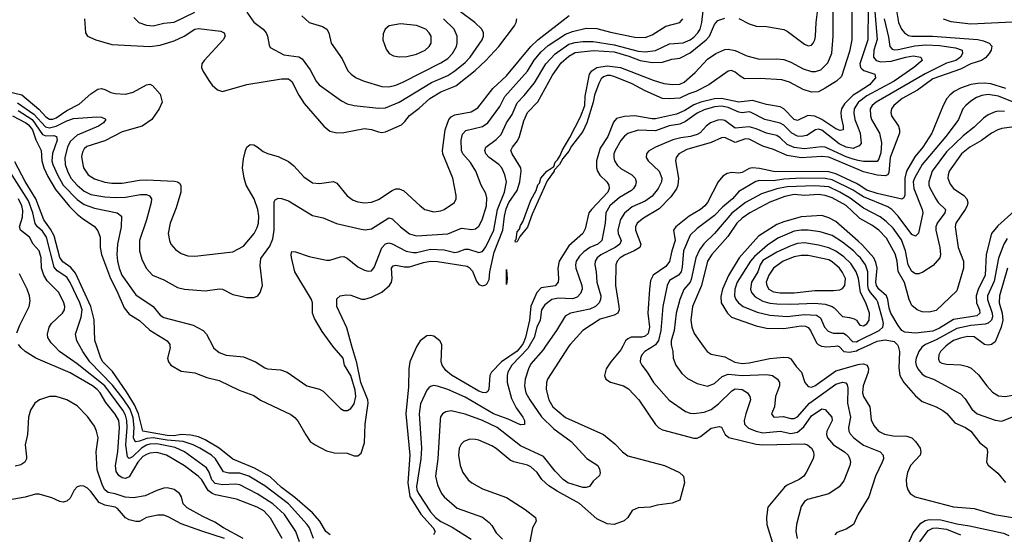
# Model space of a CAD drawing. Header units: inches. Extents: x 1308407 to 1441228, y 959628 to 1036311.
# Tile 371 of 656: x 1375159 to 1380843, y 998913 to 1001885. Entities that reach past the tile are written whole.
import ezdxf

# ---------------------------------------------------------------- set-up
doc = ezdxf.new("R2010")
doc.units = ezdxf.units.IN
doc.header["$MEASUREMENT"] = 0
for name, color, linetype in [('B3070', 7, 'Continuous'), ('B3080', 7, 'Continuous'), ('B3979', 7, 'Continuous'), ('B3989', 7, 'Continuous')]:
    doc.layers.add(name, color=color, linetype=linetype)

msp = doc.modelspace()

# ---------------------------------------------------------------- linework, layer by layer
at = {"layer": 'B3070', "color": 5}
for points, elevation in [([(1379963.5, 1001970), (1379962.5, 1001770), (1379950, 1001701.6), (1379903, 1001557), (1379875.1, 1001530), (1379810, 1001489.7), (1379770, 1001469.5), (1379730, 1001466.5), (1379681.8, 1001481.8), (1379603.7, 1001523.7), (1379558.2, 1001538.2), (1379434.4, 1001545.6), (1379344.3, 1001544.3), (1379318.6, 1001558.6), (1379290, 1001582.8), (1379268.8, 1001591.2), (1379250, 1001587.3), (1379137.1, 1001510), (1379063, 1001470), (1379022.7, 1001457.3), (1378970, 1001431.7), (1378908.1, 1001428.1), (1378870, 1001430.6), (1378770, 1001474.9), (1378694.9, 1001514.9), (1378595, 1001555), (1378570, 1001562.8), (1378550, 1001563.4), (1378530, 1001555.9), (1378516.4, 1001543.6), (1378502.4, 1001517.6), (1378478, 1001450), (1378470, 1001409.4), (1378433.5, 1001290), (1378410, 1001240.7), (1378344.9, 1001155.1), (1378330, 1001125.6), (1378295.3, 1001084.7), (1378275.2, 1001050), (1378243.9, 1001016.1), (1378243.7, 1001010), (1378204.8, 1000955.2), (1378117.8, 1000762.2), (1378090, 1000687.3), (1378047, 1000633), (1378030, 1000602.9), (1378021.5, 1000601.5), (1378019.3, 1000610), (1378024.2, 1000615.8), (1378030, 1000659.5), (1378043.9, 1000676.1), (1378050, 1000697.1), (1378062.9, 1000717.1), (1378110, 1000843), (1378141.1, 1000898.9), (1378150, 1000931.5), (1378159.1, 1000940.9), (1378168.4, 1000970), (1378201.5, 1001010), (1378241.6, 1001038.4), (1378250, 1001062.4), (1378264.2, 1001075.8), (1378279.6, 1001100.4), (1378290, 1001130.4), (1378335.4, 1001204.6), (1378395.7, 1001324.3), (1378421, 1001390), (1378424.1, 1001444.1), (1378448.5, 1001570), (1378462.4, 1001590), (1378490, 1001608.7), (1378550, 1001619.9), (1378626.7, 1001610), (1378816.4, 1001536.4), (1378877.5, 1001517.5), (1378930, 1001510.9), (1378970, 1001514), (1378995.2, 1001524.8), (1379059.4, 1001580.6), (1379130, 1001656.8), (1379178.3, 1001690), (1379230, 1001713), (1379250, 1001714.7), (1379290, 1001707.4), (1379355.9, 1001675.9), (1379430, 1001657.8), (1379530, 1001659.3), (1379570, 1001654.8), (1379610, 1001639.5), (1379681.4, 1001601.4), (1379730, 1001586.4), (1379754, 1001586), (1379784.3, 1001595.7), (1379824, 1001636), (1379847.8, 1001692.2), (1379855.9, 1001790), (1379854.5, 1002114.5)], 2780), ([(1375818.4, 1001898.4), (1375846.7, 1001870), (1375890, 1001853.7), (1375930, 1001850.2), (1375990, 1001865.5), (1376050, 1001871.4), (1376170, 1001928.1)], 2940), ([(1376469.6, 1001929.6), (1376510, 1001871.3), (1376563.6, 1001830), (1376580.9, 1001810), (1376590.2, 1001790), (1376598, 1001738), (1376605.4, 1001725.4), (1376683, 1001683), (1376770, 1001670.2), (1376790, 1001658.5), (1376835.2, 1001595.2), (1376870.6, 1001530.6), (1376888.4, 1001510), (1377016.6, 1001416.6), (1377050, 1001399.3), (1377089.5, 1001389.5), (1377230, 1001375), (1377270, 1001377), (1377350, 1001409.6), (1377536.7, 1001523.3), (1377630, 1001564), (1377671.1, 1001590), (1377730, 1001638.8), (1377760.2, 1001670), (1377828.4, 1001770), (1377835.6, 1001790), (1377836, 1001810), (1377826.3, 1001830), (1377787.1, 1001870), (1377703.7, 1001930)], 2940), ([(1376966.4, 1000000), (1376904, 1000084), (1376860.7, 1000160.7), (1376849.8, 1000190), (1376849, 1000250), (1376842.6, 1000270), (1376747.2, 1000430), (1376727.6, 1000512.4), (1376725.1, 1000530), (1376730, 1000546.8), (1376750, 1000544.9), (1376830, 1000518.5), (1376930, 1000496.5), (1376950, 1000496.5), (1377010, 1000516.5), (1377030, 1000517.4), (1377050, 1000508.5), (1377110, 1000458.5), (1377150, 1000438.6), (1377170, 1000433.8), (1377190, 1000436), (1377206.1, 1000453.9), (1377250, 1000568.1), (1377270, 1000590.9), (1377290, 1000597.3), (1377310, 1000591.5), (1377389.4, 1000549.4), (1377430, 1000540.3), (1377450, 1000540.8), (1377530, 1000560.8), (1377610, 1000556.9), (1377670, 1000541.9), (1377690, 1000544.4), (1377730, 1000560.4), (1377750, 1000559.3), (1377810, 1000540.8), (1377830, 1000545.8), (1377850, 1000573.8), (1377896.6, 1000670), (1377916.3, 1000790), (1377956.8, 1000890), (1377969.2, 1000949.3), (1377960.5, 1000990), (1377941.5, 1001030), (1377925.2, 1001050), (1377869.8, 1001090), (1377850.7, 1001110), (1377844.5, 1001130), (1377849.8, 1001150), (1377910, 1001194.1), (1377938.3, 1001221.7), (1377969.4, 1001290), (1378002.5, 1001337.5), (1378030, 1001404.4), (1378071.6, 1001448.4), (1378130, 1001521.4), (1378195.9, 1001630), (1378251.1, 1001688.9), (1378330, 1001743.4), (1378365.8, 1001754.2), (1378410, 1001758.8), (1378470, 1001758.8), (1378590, 1001740.8), (1378730, 1001704.2), (1378770, 1001699.1), (1378830, 1001708.4), (1378910, 1001745.6), (1378990, 1001752.1), (1379029.8, 1001770), (1379050, 1001785), (1379074.7, 1001810), (1379087, 1001830), (1379097.8, 1001870), (1379104.1, 1001935.9)], 2840), ([(1379310, 1001893.2), (1379370, 1001862.5), (1379410, 1001848.4), (1379470, 1001847), (1379570, 1001829.6), (1379590, 1001819.8), (1379690, 1001743.3), (1379710, 1001734.8), (1379730, 1001738.2), (1379739.9, 1001750), (1379750, 1001769), (1379754.1, 1001790), (1379756.9, 1001870), (1379765.7, 1001930)], 2820), ([(1375090.2, 1001470), (1375170.7, 1001450.7), (1375268.5, 1001368.6), (1375310, 1001324.1), (1375330, 1001311.5), (1375350, 1001310.1), (1375370, 1001318.2), (1375430, 1001360.7), (1375502.2, 1001397.8), (1375570, 1001457.3), (1375610, 1001484.2), (1375630, 1001487.2), (1375650, 1001482.5), (1375685.1, 1001465.1), (1375710, 1001458.6), (1375770, 1001456), (1375813.1, 1001466.9), (1375890, 1001509.3), (1375910, 1001512.3), (1375925.1, 1001505.1), (1375970, 1001454.4), (1375980.6, 1001410), (1375963.8, 1001370), (1375922.4, 1001310), (1375865.7, 1001270), (1375750, 1001237.7), (1375650, 1001185.4), (1375546.3, 1001153.7), (1375530, 1001139.3), (1375520.2, 1001119.8), (1375516.3, 1001096.3), (1375518.5, 1001070), (1375527.8, 1001030), (1375554.4, 1000990), (1375590, 1000967.2), (1375650, 1000947.3), (1375690, 1000940.8), (1375750, 1000941.8), (1375850, 1000959.1), (1375890, 1000961.4), (1376052.9, 1000952.9), (1376069.5, 1000949.5), (1376080.6, 1000940.6), (1376088.7, 1000928.7), (1376089.5, 1000890), (1376061.3, 1000798.7), (1376027.2, 1000710), (1376016.5, 1000650), (1376023.2, 1000610), (1376031.7, 1000590), (1376058.7, 1000558.7), (1376090, 1000534.6), (1376130, 1000522.4), (1376170, 1000520.7), (1376390, 1000545.2), (1376450, 1000578.4), (1376511.8, 1000650), (1376530, 1000684.6), (1376537.1, 1000710), (1376538.8, 1000750), (1376533.9, 1000790), (1376512.3, 1000850), (1376466, 1000930), (1376453.8, 1000970), (1376444.2, 1001030), (1376450, 1001082), (1376462.9, 1001130), (1376470, 1001148.4), (1376490, 1001164.2), (1376510, 1001162), (1376530, 1001152), (1376565.2, 1001125.2), (1376590, 1001112.6), (1376650, 1001096), (1376710, 1001066.9), (1376741.4, 1001041.4), (1376798.8, 1000978.8), (1376850, 1000944.2), (1376890, 1000940.2), (1376970, 1000950.2), (1376990, 1000942), (1377050, 1000867.9), (1377083.9, 1000843.9), (1377110, 1000832.9), (1377150, 1000827.1), (1377190, 1000830.9), (1377230, 1000847.9), (1377310, 1000898.7), (1377330, 1000907.8), (1377350, 1000909.3), (1377376.8, 1000896.8), (1377470.3, 1000810), (1377498, 1000790), (1377550, 1000776.2), (1377590, 1000781.6), (1377609.6, 1000790), (1377669.6, 1000830), (1377678.9, 1000850), (1377679.2, 1000870), (1377659.4, 1000970), (1377600.8, 1001110), (1377599.3, 1001130), (1377615.8, 1001250), (1377636.5, 1001310), (1377650, 1001324.8), (1377670, 1001335.2), (1377765.9, 1001354.1), (1377804.4, 1001375.6), (1377890, 1001487.6), (1377970, 1001562.1), (1378109.5, 1001730), (1378150.9, 1001770), (1378330.8, 1001910)], 2880), ([(1375145.7, 1001405.7), (1375240.3, 1001340.3), (1375306.8, 1001266.8), (1375330, 1001260), (1375370, 1001269.6), (1375430, 1001301.8), (1375470, 1001315.5), (1375603.7, 1001323.7), (1375630, 1001322.3), (1375652.4, 1001312.4), (1375654.9, 1001310), (1375642, 1001290), (1375612.6, 1001270), (1375490, 1001218.5), (1375450, 1001182), (1375433.7, 1001150), (1375418.8, 1001090), (1375421.8, 1001050), (1375433.7, 1001010), (1375453.9, 1000970), (1375490.6, 1000930), (1375530, 1000895.8), (1375570, 1000876.3), (1375650, 1000863), (1375710, 1000858.5), (1375770, 1000860.7), (1375856.1, 1000876.1), (1375890, 1000875.1), (1375908.6, 1000868.6), (1375920.2, 1000850), (1375918.5, 1000830), (1375890.8, 1000730), (1375849.5, 1000610), (1375850.1, 1000550.1), (1375862.8, 1000502.8), (1375889.1, 1000450), (1375925.7, 1000410), (1375990, 1000382.9), (1376070, 1000338.8), (1376110, 1000329.2), (1376230, 1000319.7), (1376311.4, 1000331.4), (1376330, 1000328.9), (1376390, 1000298.9), (1376470, 1000282), (1376510, 1000282), (1376533.2, 1000290), (1376546, 1000310), (1376559.5, 1000350), (1376546.6, 1000466.6), (1376550, 1000506), (1376602, 1000578), (1376620.2, 1000619.8), (1376627, 1000670), (1376627.2, 1000832.8), (1376634.2, 1000845.9), (1376650, 1000855.3), (1376670, 1000853.4), (1376710, 1000839.1), (1376850, 1000754.9), (1376910, 1000742), (1376988.2, 1000708.2), (1377130, 1000675.5), (1377152.7, 1000672.7), (1377190, 1000677.4), (1377290, 1000740.2), (1377310, 1000736.2), (1377356.3, 1000690), (1377410, 1000649.4), (1377450, 1000637), (1377630, 1000649), (1377710, 1000682.4), (1377770, 1000673.4), (1377790, 1000677.5), (1377810, 1000693.6), (1377829.5, 1000730.5), (1377853, 1000810), (1377856.3, 1000856.3), (1377850, 1000881.3), (1377823.2, 1000930), (1377791.8, 1001010), (1377760.4, 1001060.4), (1377718, 1001110), (1377709.2, 1001129.2), (1377708, 1001190), (1377714.8, 1001225.2), (1377734, 1001246), (1377830, 1001269.5), (1377860.6, 1001290), (1377930, 1001383.8), (1377959, 1001441), (1378090, 1001588.9), (1378128.3, 1001651.7), (1378170, 1001700.3), (1378210, 1001735.7), (1378310, 1001801.9), (1378350, 1001817.5), (1378430, 1001836.3), (1378490, 1001834.4), (1378570, 1001812.7), (1378710, 1001784.9), (1378770, 1001782.7), (1378810, 1001797.5), (1378890, 1001847.3), (1378969.9, 1001870.1), (1378987.7, 1001890)], 2860), ([(1375532.6, 1001890), (1375538.7, 1001810), (1375550.5, 1001790), (1375598, 1001770), (1375690, 1001741.6), (1375910, 1001731.2), (1375970, 1001738.8), (1376050, 1001763.1), (1376107.2, 1001790), (1376170, 1001831.6), (1376190, 1001833.9), (1376319.2, 1001819.2), (1376339.3, 1001810), (1376345.7, 1001790), (1376333.6, 1001770), (1376223.5, 1001650), (1376211.1, 1001630), (1376208.7, 1001610), (1376215.2, 1001590), (1376250, 1001533.7), (1376270, 1001507), (1376300.2, 1001480.2), (1376330, 1001470.2), (1376470, 1001511.8), (1376670, 1001544.3), (1376710, 1001543.5), (1376730, 1001529.1), (1376770, 1001448.9), (1376800.9, 1001400.9), (1376914, 1001270), (1376950, 1001241.2), (1376990, 1001232.8), (1377030, 1001234), (1377150, 1001257.2), (1377190, 1001252.2), (1377230, 1001237.4), (1377250, 1001234.3), (1377270, 1001238.5), (1377362.5, 1001277.5), (1377383.1, 1001296.9), (1377410, 1001333), (1377465, 1001375), (1377525.6, 1001430), (1377590, 1001469), (1377677.1, 1001502.9), (1377788, 1001592), (1377849.9, 1001650), (1377925, 1001730), (1378015.3, 1001850), (1378025.1, 1001870), (1378028, 1001890)], 2920), ([(1376787.6, 1001907.6), (1376829.5, 1001869.5), (1376906.7, 1001846.7), (1376931.4, 1001831.4), (1376942.6, 1001810), (1376956.5, 1001750), (1377019.5, 1001659.5), (1377053.1, 1001590), (1377071.8, 1001570), (1377100.3, 1001550), (1377148, 1001530), (1377250, 1001499.2), (1377290, 1001497.8), (1377330, 1001507.4), (1377370, 1001523.8), (1377590, 1001635.7), (1377630, 1001661.9), (1377658.3, 1001690), (1377680.2, 1001730), (1377685.2, 1001750), (1377684.3, 1001790), (1377666.9, 1001830), (1377606.3, 1001890)], 2960), ([(1377077, 1000000), (1377046.4, 1000106.4), (1376989.9, 1000230), (1376990, 1000273), (1377008.9, 1000291.1), (1377044, 1000296), (1377070, 1000293.9), (1377131.8, 1000271.8), (1377150.8, 1000270.8), (1377190, 1000282.9), (1377250, 1000311.7), (1377293, 1000350), (1377305.4, 1000370), (1377309.5, 1000390), (1377304.9, 1000450), (1377315.3, 1000464.7), (1377330, 1000468.2), (1377378, 1000458), (1377410, 1000458.1), (1377490, 1000483.9), (1377530, 1000491.7), (1377570, 1000489.5), (1377741.9, 1000461.9), (1377754.5, 1000454.5), (1377772.4, 1000432.4), (1377796, 1000376), (1377810, 1000356.6), (1377830, 1000349.1), (1377850, 1000353.6), (1377858.1, 1000361.9), (1377870, 1000385.3), (1377872.3, 1000430), (1377898, 1000542), (1377948.8, 1000670), (1377956.8, 1000750), (1377967.3, 1000792.7), (1377982.9, 1000830), (1378030, 1000898.5), (1378047.1, 1000950), (1378054.3, 1001010), (1378051.4, 1001030), (1378001.3, 1001110), (1377995, 1001130), (1378002.9, 1001150), (1378033.2, 1001186.8), (1378045.2, 1001210), (1378070, 1001300.9), (1378091, 1001350), (1378150, 1001411.7), (1378235, 1001565), (1378284.6, 1001635.4), (1378330, 1001674.1), (1378364.8, 1001695.1), (1378472.3, 1001707.7), (1378590, 1001699.4), (1378675.5, 1001675.5), (1378740.9, 1001650), (1378810, 1001637.8), (1378870, 1001639.9), (1378923.3, 1001656.7), (1378970, 1001663.6), (1379030, 1001693.8), (1379121.7, 1001770), (1379141.1, 1001790), (1379170, 1001858), (1379190, 1001880.7), (1379230, 1001893.5)], 2820), ([(1380000, 1001467.7), (1379971.2, 1001448.8), (1379920, 1001400), (1379904, 1001370), (1379900.1, 1001350), (1379901.9, 1001321.9), (1379913.9, 1001270), (1379912.1, 1001250), (1379894.9, 1001245.1), (1379870, 1001254.4), (1379789.5, 1001310), (1379750, 1001328.9), (1379708.4, 1001331.6), (1379650, 1001303.6), (1379630, 1001309.4), (1379570, 1001371.5), (1379550, 1001382.5), (1379470, 1001396.1), (1379390, 1001419), (1379310, 1001409.5), (1379210, 1001430.5), (1379170, 1001428.3), (1379092, 1001410), (1379050, 1001394.7), (1378998.3, 1001361.7), (1378950, 1001339), (1378830, 1001313.6), (1378810, 1001312.8), (1378710, 1001330.5), (1378650, 1001326.5), (1378605.2, 1001314.8), (1378586.1, 1001293.9), (1378555, 1001210), (1378510, 1001143.7), (1378488.4, 1001070), (1378488.4, 1001030), (1378495, 1001010), (1378507.7, 1000987.7), (1378547.6, 1000950), (1378560.5, 1000930), (1378561.6, 1000910), (1378553.5, 1000890), (1378459.4, 1000790), (1378445.4, 1000770), (1378423.3, 1000676.7), (1378410.9, 1000650), (1378330, 1000580.2), (1378273.7, 1000490), (1378265.4, 1000450), (1378270.1, 1000389.9), (1378267.4, 1000370), (1378260.6, 1000359.4), (1378250, 1000349), (1378170, 1000336.7), (1378144.2, 1000310), (1378109.8, 1000230.2), (1378101.1, 1000150), (1378079.6, 1000050), (1378065.3, 1000014.7), (1378053.5, 1000000)], 2820), ([(1380000, 1001407.6), (1379977.2, 1001370), (1379974.9, 1001345.1), (1379980.8, 1001310), (1380000, 1001260.1)], 2840), ([(1375150, 1001361), (1375230, 1001309.2), (1375290, 1001222.4), (1375310, 1001214.5), (1375355.8, 1001215.8), (1375371.6, 1001211.6), (1375374.5, 1001190), (1375347.3, 1001112.7), (1375345, 1001070), (1375350, 1001048.6), (1375375.9, 1000990), (1375410.4, 1000930), (1375490, 1000847.8), (1375530, 1000818.6), (1375590, 1000796.5), (1375720.4, 1000770), (1375746.2, 1000750), (1375745.1, 1000690), (1375723.7, 1000590), (1375719.6, 1000530), (1375722.5, 1000490), (1375732.1, 1000450), (1375747.9, 1000410), (1375830, 1000295.8), (1375929.2, 1000230), (1375970, 1000179.7), (1375990, 1000165), (1376160.8, 1000120.8), (1376218, 1000090), (1376237.6, 1000070), (1376273, 1000000)], 2840), ([(1380000, 1001154.3), (1379970, 1001142.5), (1379930, 1001148.5), (1379890, 1001168.6), (1379790, 1001247), (1379770, 1001253.2), (1379753, 1001250), (1379702.7, 1001217.3), (1379670, 1001210.3), (1379650, 1001212.5), (1379616.4, 1001230), (1379570, 1001275.7), (1379550, 1001288.3), (1379460.9, 1001310), (1379382.6, 1001350), (1379370, 1001353.5), (1379330, 1001348.5), (1379310, 1001350.7), (1379250, 1001377.6), (1379210, 1001387), (1379170, 1001383), (1379110, 1001364.2), (1379070, 1001345.2), (1379002.9, 1001297.1), (1378970, 1001281.6), (1378908.3, 1001271.7), (1378830, 1001244.3), (1378730, 1001247.8), (1378670, 1001229.1), (1378650, 1001213.2), (1378630, 1001187.6), (1378596.8, 1001130), (1378588.7, 1001110), (1378588.1, 1001090), (1378593.2, 1001070), (1378610, 1001043.8), (1378630, 1001026.8), (1378693.6, 1000990), (1378712.2, 1000970), (1378717.1, 1000950), (1378713.4, 1000930), (1378703.2, 1000910), (1378690, 1000898.1), (1378621.7, 1000858.3), (1378565.8, 1000810), (1378542.3, 1000770), (1378539.3, 1000710), (1378519.3, 1000610), (1378496.3, 1000590), (1378451.1, 1000568.9), (1378415.3, 1000544.7), (1378390, 1000519.5), (1378372.2, 1000490), (1378366.9, 1000470), (1378369.5, 1000450), (1378404.2, 1000350), (1378406.1, 1000330), (1378395.9, 1000304.1), (1378376.5, 1000283.5), (1378350, 1000272.7), (1378270, 1000276.7), (1378231.8, 1000270), (1378190, 1000238.7), (1378170.6, 1000210), (1378163.8, 1000150), (1378143.6, 1000110), (1378129, 1000050), (1378100.8, 1000000)], 2840), ([(1375117.4, 1001330), (1375194.6, 1001290), (1375210, 1001278.2), (1375232.1, 1001250), (1375251.4, 1001191.4), (1375281.9, 1001130), (1375285.7, 1001070), (1375297.6, 1001030), (1375320.2, 1000980.2), (1375364.9, 1000904.9), (1375447, 1000807), (1375490, 1000763.1), (1375518.3, 1000738.3), (1375590.6, 1000690.6), (1375610, 1000666), (1375623.8, 1000630), (1375623.3, 1000570), (1375631.7, 1000530), (1375682.5, 1000390), (1375720.3, 1000320.3), (1375762.1, 1000222.1), (1375790, 1000184.8), (1375850, 1000148.3), (1375910, 1000092.2), (1376010.2, 1000030), (1376025.2, 1000010), (1376026.3, 1000000)], 2820), ([(1380000, 1001073.1), (1379970, 1001080.3), (1379930, 1001093.3), (1379810, 1001149.3), (1379788.6, 1001151.4), (1379690, 1001140.1), (1379630, 1001146.6), (1379590, 1001164.7), (1379550, 1001203.2), (1379530, 1001216.5), (1379470, 1001229.9), (1379410, 1001255.5), (1379370, 1001266.5), (1379290, 1001259), (1379230, 1001302.5), (1379210, 1001306.8), (1379190, 1001304.7), (1379147.1, 1001290), (1379121.8, 1001270), (1379088, 1001232), (1379070, 1001222.1), (1379032.4, 1001210), (1378976.5, 1001203.5), (1378930, 1001192.2), (1378828.8, 1001150), (1378790, 1001125.7), (1378777.6, 1001110), (1378776.2, 1001090), (1378787.2, 1001070), (1378850.1, 1001010), (1378865.4, 1000970), (1378864.2, 1000950), (1378845, 1000910), (1378810, 1000866.5), (1378770, 1000837.3), (1378695.1, 1000804.9), (1378650, 1000767.3), (1378627.8, 1000732.2), (1378611.6, 1000671.6), (1378613.8, 1000650), (1378631.9, 1000610), (1378622.8, 1000590), (1378597.4, 1000570), (1378513.4, 1000526.6), (1378492.7, 1000510), (1378481.5, 1000490), (1378480.1, 1000470), (1378487.8, 1000430), (1378491.1, 1000370), (1378513.3, 1000290), (1378511.6, 1000270), (1378503.7, 1000250), (1378483.2, 1000230), (1378450, 1000214.3), (1378338, 1000190), (1378307.4, 1000172.6), (1378258, 1000090), (1378195.3, 1000000)], 2860), ([(1380000, 1001019.4), (1379830, 1001091.8), (1379790, 1001095.4), (1379670, 1001088.3), (1379590, 1001102.1), (1379510, 1001135.9), (1379450, 1001155.1), (1379370, 1001195.5), (1379350, 1001196.6), (1379290, 1001175.7), (1379230, 1001204.7), (1379210, 1001204), (1379150, 1001176), (1379010, 1001135.4), (1378965, 1001110), (1378949.4, 1001090), (1378945.6, 1001070), (1378961.8, 1000970), (1378958.7, 1000930), (1378951, 1000909), (1378917.3, 1000862.7), (1378850, 1000792.5), (1378760.1, 1000739.9), (1378724.6, 1000710), (1378714.8, 1000690), (1378713.8, 1000670), (1378745.1, 1000590), (1378739.4, 1000570), (1378706.7, 1000550), (1378650, 1000526.3), (1378624.8, 1000510), (1378607.7, 1000490), (1378600.7, 1000470), (1378598.6, 1000350), (1378617.7, 1000230), (1378618.9, 1000210), (1378611.7, 1000190), (1378590, 1000179.2), (1378510, 1000155.7), (1378409.3, 1000090), (1378335.9, 1000010), (1378329.4, 1000000)], 2880), ([(1375603.4, 1000000), (1375592.6, 1000032.6), (1375588.1, 1000151.9), (1375569.7, 1000230), (1375481.1, 1000421.1), (1375453.5, 1000453.5), (1375407.3, 1000487.3), (1375390, 1000511.3), (1375358, 1000638), (1375336.5, 1000676.5), (1375297.8, 1000730), (1375251.6, 1000851.6), (1375190, 1000951.4), (1375130, 1001064.5)], 2820), ([(1375506, 1000000), (1375489.2, 1000030), (1375480.7, 1000070), (1375512.6, 1000167.4), (1375518.3, 1000210), (1375505.3, 1000250), (1375450, 1000366.9), (1375430, 1000397.9), (1375375, 1000435), (1375356.6, 1000456.6), (1375312.9, 1000630), (1375290, 1000665), (1375261.7, 1000690), (1375248.4, 1000708.4), (1375234.9, 1000770), (1375210, 1000839.7), (1375088.3, 1001030)], 2840), ([(1380000, 1000933.1), (1379990, 1000939.7), (1379870, 1000995.1), (1379830, 1001007.7), (1379510, 1001008.8), (1379430, 1001026.8), (1379390, 1001030.7), (1379370, 1001025.5), (1379330, 1001002.9), (1379310, 1000999.9), (1379270, 1001003.6), (1379243.4, 1000996.6), (1379218.6, 1000981.4), (1379191, 1000950), (1379130.1, 1000830), (1379114.8, 1000810), (1379090, 1000789.1), (1379024.8, 1000750), (1378946.8, 1000690), (1378933.9, 1000670), (1378943, 1000610), (1378923.8, 1000550), (1378910.8, 1000489.2), (1378890, 1000461), (1378815.5, 1000410), (1378801.1, 1000378.9), (1378793.9, 1000330), (1378785.2, 1000190), (1378793.9, 1000110), (1378786.5, 1000073.5), (1378770, 1000058.3), (1378750, 1000052.5), (1378688.6, 1000051.4), (1378670, 1000043), (1378657, 1000030), (1378641, 1000000)], 2920), ([(1380000, 1000881.7), (1379970, 1000901.4), (1379850, 1000960.4), (1379810, 1000968.8), (1379670, 1000970), (1379570, 1000965.1), (1379510, 1000954.4), (1379430, 1000956.6), (1379408.6, 1000951.4), (1379310, 1000894), (1379274.1, 1000850), (1379216.7, 1000803.3), (1379170, 1000755.3), (1379070, 1000679.9), (1379030, 1000641.3), (1378990.9, 1000550), (1378984.1, 1000455.9), (1378977.3, 1000430), (1378962.7, 1000410), (1378910, 1000378.7), (1378896.4, 1000350), (1378872.8, 1000230), (1378859.4, 1000090), (1378846.8, 1000033.2), (1378830, 1000007.2), (1378817.8, 1000000)], 2940), ([(1380000, 1000819.3), (1379954, 1000854), (1379894.3, 1000890), (1379830, 1000919.7), (1379750, 1000925.5), (1379590, 1000919.6), (1379530, 1000908.9), (1379440.8, 1000879.2), (1379350, 1000830.6), (1379270, 1000768.3), (1379171.1, 1000650), (1379108.9, 1000591.1), (1379082.7, 1000557.3), (1379061.7, 1000510), (1379035.6, 1000384.5), (1379029.2, 1000370), (1378993.5, 1000326.5), (1378970.4, 1000269.6), (1378949.3, 1000190), (1378937.5, 1000090), (1378919, 1000030), (1378919.1, 1000010), (1378921.9, 1000000)], 2960), ([(1375359.6, 1000000), (1375340.2, 1000020.2), (1375321.8, 1000050), (1375318.6, 1000070), (1375328.1, 1000110), (1375341.6, 1000130), (1375404.8, 1000190), (1375417, 1000210), (1375419.5, 1000230), (1375413.6, 1000250), (1375384.5, 1000310), (1375317.5, 1000377.5), (1375297.9, 1000410), (1375284.5, 1000450), (1375281.7, 1000510), (1375271.5, 1000550), (1375236.1, 1000590), (1375214.3, 1000630), (1375162.3, 1000670), (1375156.8, 1000690), (1375174.6, 1000745.4), (1375176.2, 1000783.8), (1375171.4, 1000810), (1375151.9, 1000850)], 2860), ([(1380000, 1000746.3), (1379930, 1000813.2), (1379850, 1000857.2), (1379810, 1000870.5), (1379770, 1000876), (1379690, 1000871), (1379630, 1000875.3), (1379575.9, 1000864.1), (1379490, 1000831.7), (1379374, 1000770), (1379330, 1000739.7), (1379299.2, 1000710), (1379247.1, 1000632.9), (1379154.9, 1000530), (1379129.2, 1000490.8), (1379094.3, 1000350), (1379043.8, 1000230), (1379033.3, 1000150), (1379038.7, 1000110), (1379052.6, 1000072.6), (1379105.6, 1000000)], 2980), ([(1380000, 1000605.5), (1379870, 1000719.9), (1379830, 1000741.8), (1379790, 1000754.9), (1379670, 1000747.1), (1379570, 1000718.7), (1379530, 1000702), (1379424.3, 1000635.7), (1379312.5, 1000510), (1379251, 1000409), (1379216.7, 1000330), (1379206.9, 1000286.9), (1379208.7, 1000250), (1379244.3, 1000190), (1379268.2, 1000168.2), (1379410, 1000116.5), (1379470, 1000103), (1379570, 1000102.2), (1379670, 1000117.4), (1379695.3, 1000115.3), (1379710, 1000108.2), (1379724.2, 1000090), (1379759.4, 1000019.4), (1379769.1, 1000009.1), (1379788.3, 1000000)], 3020), ([(1380000, 1000522.2), (1379971.8, 1000550), (1379910, 1000599.9), (1379850, 1000638.4), (1379779.6, 1000659.6), (1379710, 1000669.5), (1379670, 1000669.6), (1379630, 1000663.7), (1379536.4, 1000623.6), (1379476, 1000584), (1379401.2, 1000518.8), (1379377.7, 1000490), (1379301, 1000370), (1379286.9, 1000330), (1379285.7, 1000290), (1379293.6, 1000270), (1379308.4, 1000250), (1379336.5, 1000230), (1379417, 1000197), (1379490, 1000178.4), (1379590, 1000171.5), (1379690, 1000182.9), (1379758.4, 1000178.4), (1379782.9, 1000162.9), (1379805.5, 1000110), (1379827.2, 1000087.2), (1379855.7, 1000075.7), (1379914.5, 1000074.5), (1379930, 1000065.7), (1379966, 1000026), (1379990, 1000024.9), (1380000, 1000029.9)], 3040), ([(1380000, 1000396.1), (1379988.8, 1000430), (1379956.5, 1000476.5), (1379916.5, 1000516.5), (1379870, 1000549.6), (1379830, 1000567.6), (1379770, 1000583.6), (1379690, 1000596.1), (1379650, 1000592.8), (1379610, 1000580.3), (1379530, 1000543), (1379450, 1000495.4), (1379434.3, 1000470), (1379419.7, 1000430), (1379384.6, 1000370), (1379377.5, 1000330), (1379384.5, 1000310), (1379405.7, 1000285.7), (1379450, 1000259.3), (1379490, 1000248.5), (1379530, 1000245.1), (1379610, 1000242.1), (1379750, 1000248.3), (1379810, 1000242), (1379849.1, 1000230), (1379861.8, 1000221.8), (1379910, 1000170.9), (1379950, 1000166.1), (1379977, 1000157), (1379989.3, 1000149.3), (1380000, 1000134.5)], 3060), ([(1375142.8, 1000077.2), (1375158.5, 1000121.5), (1375213.8, 1000230), (1375218.2, 1000261.8), (1375215.5, 1000290), (1375201.5, 1000330), (1375157.2, 1000417.2)], 2880), ([(1377595.1, 1000000), (1377595.5, 1000010), (1377585, 1000030), (1377550, 1000057.1), (1377530, 1000062.2), (1377510, 1000059.3), (1377471.7, 1000030), (1377452.4, 1000000)], 2820), ([(1375159.1, 1000000), (1375151.9, 1000010)], 2880), ([(1379866.5, 1000000), (1379881, 1000001), (1379884.5, 1000000)], 3020)]:
    msp.add_lwpolyline(points, dxfattribs=dict(at, elevation=elevation))
for points, elevation in [([(1377357.6, 1001862.4), (1377291, 1001850), (1377268, 1001830), (1377256.7, 1001803.3), (1377255.3, 1001770), (1377275.3, 1001715.3), (1377290.8, 1001690), (1377317, 1001677), (1377350.3, 1001670.3), (1377393.1, 1001673.1), (1377450, 1001685.8), (1377500.5, 1001710), (1377522.7, 1001730), (1377534, 1001750), (1377533.6, 1001790), (1377522.4, 1001810), (1377502.6, 1001830), (1377450, 1001852.7)], 2980), ([(1379670, 1000524.3), (1379630, 1000515.4), (1379565.9, 1000490), (1379510.7, 1000450), (1379484.6, 1000410), (1379469.2, 1000370), (1379471.8, 1000350), (1379484.5, 1000330), (1379510, 1000314.7), (1379548.5, 1000308.5), (1379630, 1000308.2), (1379750, 1000322.3), (1379858.1, 1000321.9), (1379894.2, 1000325.8), (1379910, 1000332.4), (1379923.2, 1000350), (1379925.6, 1000390), (1379910, 1000426.3), (1379891.9, 1000450), (1379850, 1000486.5), (1379830, 1000497.7), (1379710, 1000523.9)], 3080), ([(1377970, 1000355.3), (1377970, 1000442), (1377973.8, 1000386.2)], 2780)]:
    msp.add_lwpolyline(points, close=True, dxfattribs=dict(at, elevation=elevation))
at = {"layer": 'B3080', "color": 5}
for points, elevation in [([(1380000, 1002503.7), (1380034.3, 1002394.3), (1380071.7, 1002050), (1380070.5, 1002010), (1380056.6, 1001950), (1380056.3, 1001770), (1380010.1, 1001630), (1380013.7, 1001610), (1380021.2, 1001601.2), (1380032.3, 1001592.3), (1380096.1, 1001570), (1380099.4, 1001550), (1380064.6, 1001510), (1380000, 1001467.7)], 2820), ([(1380218.9, 1001950), (1380232.2, 1001870), (1380249.5, 1001830), (1380266.4, 1001810), (1380290, 1001795.1), (1380310, 1001790.1), (1380429.4, 1001790.6), (1380690.3, 1001770.3), (1380723.4, 1001763.4), (1380756.1, 1001750), (1380771.7, 1001731.7), (1380768.1, 1001710), (1380756.1, 1001690), (1380734.6, 1001665.4), (1380711.1, 1001648.9), (1380650, 1001630.6), (1380590, 1001600), (1380430, 1001544.6), (1380341.3, 1001478.7), (1380253.4, 1001430), (1380204.8, 1001390), (1380192.1, 1001370), (1380188.8, 1001350), (1380192.1, 1001330), (1380231.8, 1001270), (1380238, 1001250), (1380237.5, 1001230), (1380184.8, 1001090), (1380176.6, 1001003.4), (1380170, 1000989.9), (1380155.5, 1000984.5), (1380110, 1000987.4), (1380030, 1001006.6), (1380000, 1001019.4)], 2880), ([(1380095.9, 1001930), (1380109.8, 1001770.2), (1380091, 1001710), (1380088, 1001670), (1380103.2, 1001650), (1380130, 1001642.6), (1380190, 1001645.7), (1380275.1, 1001670), (1380316.5, 1001676.5), (1380362.4, 1001670), (1380368.7, 1001650), (1380320.9, 1001610), (1380207.4, 1001530), (1380050, 1001444.8), (1380001.5, 1001410), (1380000, 1001407.6)], 2840), ([(1380149.5, 1001890), (1380174.5, 1001785.5), (1380182, 1001730), (1380195.7, 1001715.7), (1380210, 1001711.2), (1380230, 1001712.4), (1380326.3, 1001733.7), (1380390, 1001740.9), (1380470, 1001737.1), (1380562.1, 1001722.1), (1380600.2, 1001710), (1380603, 1001690), (1380590.1, 1001670), (1380562.8, 1001650), (1380510, 1001633.9), (1380386.6, 1001573.4), (1380103.7, 1001410), (1380080.4, 1001390), (1380069.6, 1001370), (1380071.2, 1001330), (1380077.3, 1001310), (1380122.5, 1001230), (1380134.4, 1001174.4), (1380130, 1001116.9), (1380118.9, 1001081.1), (1380110, 1001067.1), (1380030, 1001066), (1380000, 1001073.1)], 2860), ([(1380489.8, 1001889.8), (1380534.8, 1001874.8), (1380650, 1001861.5), (1380930, 1001875.7)], 2920), ([(1380852.3, 1001487.7), (1380765.3, 1001514.7), (1380730, 1001519.3), (1380690, 1001517.7), (1380650, 1001510.6), (1380590.2, 1001490), (1380553.9, 1001470), (1380529, 1001450), (1380512.5, 1001430), (1380490.7, 1001390), (1380424.5, 1001230), (1380373.8, 1001150), (1380326.7, 1001093.3), (1380278.5, 1001010), (1380268.7, 1000970), (1380268.2, 1000871.8), (1380262.6, 1000857.4), (1380251.9, 1000848.1), (1380110, 1000880.9), (1380050, 1000900.2), (1380000, 1000933.1)], 2920), ([(1380910, 1001402.9), (1380810, 1001444.6), (1380750, 1001452.9), (1380712.9, 1001447.1), (1380683.4, 1001436.6), (1380650, 1001415.8), (1380620.6, 1001390), (1380604.6, 1001370), (1380578.4, 1001310), (1380565.1, 1001290), (1380505.5, 1001210), (1380370.1, 1001050), (1380325.2, 1000970), (1380318.1, 1000950), (1380320.4, 1000910), (1380370.1, 1000790), (1380373, 1000770), (1380347.9, 1000652.1), (1380330, 1000635.1), (1380310, 1000644.5), (1380231.3, 1000751.3), (1380193.6, 1000790), (1380170, 1000805.4), (1380030, 1000862), (1380000, 1000881.7)], 2940), ([(1380844.7, 1001355.3), (1380810, 1001357.5), (1380790, 1001353.7), (1380750, 1001335.9), (1380722.5, 1001317.5), (1380670, 1001264), (1380606.2, 1001213.8), (1380510, 1001122.9), (1380427.5, 1001010), (1380406.9, 1000950), (1380407.6, 1000930), (1380414, 1000914), (1380447.7, 1000850), (1380462.3, 1000830), (1380504.3, 1000790), (1380499.8, 1000770), (1380455.9, 1000710), (1380447.4, 1000690), (1380447.2, 1000670), (1380471, 1000570), (1380474.1, 1000530), (1380470.6, 1000510), (1380433.4, 1000466.6), (1380373, 1000427), (1380350, 1000418.1), (1380330, 1000417.5), (1380310, 1000431.4), (1380287.5, 1000470), (1380273.1, 1000550), (1380250, 1000613.6), (1380200.9, 1000680.9), (1380160.5, 1000720.5), (1380126.3, 1000746.3), (1380030, 1000796.7), (1380000, 1000819.3)], 2960), ([(1380930, 1001269.9), (1380830, 1001257), (1380806.7, 1001250), (1380770.2, 1001230), (1380711.7, 1001188.3), (1380645.1, 1001150), (1380596.8, 1001110), (1380525.3, 1001010), (1380518.6, 1000990), (1380518.3, 1000970), (1380530, 1000936.5), (1380549.4, 1000910), (1380610, 1000869.4), (1380627.3, 1000850), (1380633, 1000830), (1380628.6, 1000810), (1380617.3, 1000790), (1380564.2, 1000710), (1380560.1, 1000690), (1380576.3, 1000570), (1380606.9, 1000490), (1380608.4, 1000450), (1380570, 1000320.3), (1380450, 1000206.7), (1380410, 1000196.4), (1380370, 1000198.5), (1380339.9, 1000210), (1380310, 1000235.5), (1380293.6, 1000270), (1380267.2, 1000367.2), (1380231.1, 1000431.1), (1380225.4, 1000490), (1380214.1, 1000534.1), (1380163.3, 1000623.3), (1380118.4, 1000670), (1380078.3, 1000698.3), (1380010, 1000736.7), (1380000, 1000746.3)], 2980), ([(1380000, 1001260.1), (1380011.6, 1001230), (1380016.6, 1001170), (1380004.1, 1001155.9), (1380000, 1001154.3)], 2840), ([(1380899.7, 1000780.3), (1380805.6, 1000694.4), (1380770.1, 1000649.9), (1380738.7, 1000530), (1380733.1, 1000410), (1380692.7, 1000327.3), (1380681.1, 1000290), (1380683.8, 1000250), (1380699.3, 1000210), (1380702.2, 1000190), (1380685.6, 1000174.4), (1380550, 1000154.2), (1380470, 1000104.7), (1380430, 1000087.1), (1380330, 1000075.7), (1380270, 1000081.4), (1380251.1, 1000091.1), (1380230, 1000118.4), (1380188.4, 1000190), (1380178.6, 1000218.6), (1380171.1, 1000270), (1380162.8, 1000290), (1380118.1, 1000330), (1380105.8, 1000350), (1380102.5, 1000370), (1380108.6, 1000450), (1380102.3, 1000482.3), (1380089.9, 1000510), (1380024.2, 1000584.2), (1380000, 1000605.5)], 3020), ([(1380859, 1000621), (1380841.2, 1000590), (1380810, 1000508.3), (1380784, 1000376), (1380746.7, 1000290), (1380745.9, 1000270), (1380773.2, 1000190), (1380774.3, 1000170), (1380768.7, 1000150), (1380750, 1000132.2), (1380733.6, 1000126.4), (1380650, 1000120.1), (1380570, 1000102.4), (1380450, 1000036.5), (1380387.6, 1000010), (1380374.9, 1000000)], 3040), ([(1380000, 1000029.9), (1380121.3, 1000090), (1380141.6, 1000110), (1380145.8, 1000130), (1380141.5, 1000150), (1380113.6, 1000253.6), (1380105.6, 1000270), (1380069.9, 1000310), (1380059.7, 1000330), (1380055.5, 1000350), (1380055.2, 1000430), (1380042.4, 1000470), (1380012.4, 1000510), (1380000, 1000522.2)], 3040), ([(1380861.7, 1000450), (1380815.8, 1000290), (1380814.1, 1000250), (1380830.9, 1000190), (1380834.2, 1000150), (1380825.9, 1000110), (1380790, 1000025.3), (1380770, 1000009), (1380750, 1000005.2), (1380729.9, 1000009.9), (1380670, 1000054), (1380630, 1000055.6), (1380590, 1000046.4), (1380550, 1000032.9), (1380516.8, 1000010), (1380506.4, 1000000)], 3060), ([(1380000, 1000134.5), (1380010, 1000120.8), (1380030, 1000116.8), (1380050, 1000128.1), (1380063.2, 1000150), (1380064.4, 1000190), (1380044.2, 1000250), (1380013.9, 1000310), (1380002, 1000390), (1380000, 1000396.1)], 3060), ([(1380047.1, 1000000), (1380110, 1000029), (1380155.8, 1000035.8), (1380206.9, 1000026.9), (1380227.6, 1000007.6), (1380229.9, 1000000)], 3020)]:
    msp.add_lwpolyline(points, dxfattribs=dict(at, elevation=elevation))
at = {"layer": 'B3979', "color": 5}
for points, elevation in [([(1376673.3, 998890), (1376606.1, 999006.1), (1376568.6, 999048.6), (1376528.7, 999070), (1376410, 999117), (1376290, 999141.5), (1376270, 999149.4), (1376246.8, 999166.8), (1376210, 999228.3), (1376189.9, 999250), (1376110, 999308.4), (1376005.8, 999370), (1375950, 999385.5), (1375910, 999382.5), (1375890, 999374.9), (1375870, 999362.5), (1375839.9, 999330), (1375790, 999245.8), (1375770, 999236.4), (1375750, 999240.5), (1375730, 999252.9), (1375715.9, 999275.9), (1375710.8, 999310), (1375725.4, 999390), (1375734.9, 999530), (1375731.3, 999570), (1375710, 999608), (1375654.9, 999674.9), (1375622.6, 999730), (1375605.3, 999750), (1375579, 999770), (1375450, 999846.7), (1375250.9, 999930.9), (1375189.8, 999970), (1375166.2, 999990), (1375159.1, 1000000)], 2880), ([(1376774.8, 998870), (1376753.3, 998930), (1376688.3, 999028.3), (1376620.1, 999090), (1376530, 999146.9), (1376430, 999199.3), (1376403.8, 999203.8), (1376330, 999199), (1376287.7, 999207.7), (1376267.7, 999227.7), (1376252.6, 999272.6), (1376236.4, 999296.4), (1376110.5, 999390), (1376055.7, 999415.7), (1375950, 999436.7), (1375910, 999434.7), (1375890, 999428), (1375860.9, 999410), (1375810, 999361.1), (1375790, 999351.8), (1375781.3, 999361.3), (1375770.4, 999430), (1375779.9, 999530), (1375777.7, 999570), (1375770, 999602.2), (1375754.6, 999630), (1375649.7, 999770), (1375490, 999897.1), (1375388.3, 999970), (1375359.6, 1000000)], 2860), ([(1376854.6, 998890), (1376831.7, 998950), (1376817.9, 998970), (1376709.6, 999089.6), (1376573.2, 999193.2), (1376480.9, 999250), (1376430, 999267.3), (1376366.9, 999266.9), (1376334.5, 999274.5), (1376289.9, 999350), (1376266.4, 999370), (1376198.4, 999410), (1376159.5, 999430), (1376101.6, 999450), (1376010, 999456.5), (1375930, 999471.1), (1375892.3, 999467.7), (1375850, 999451.9), (1375830, 999447.1), (1375825.6, 999450), (1375815.3, 999470), (1375818.6, 999530), (1375813.1, 999587), (1375795.4, 999635.3), (1375755.5, 999695.5), (1375694.2, 999774.2), (1375564.4, 999910), (1375522.7, 999970), (1375506, 1000000)], 2840), ([(1376951, 998911), (1376926.7, 998930), (1376890.8, 998990), (1376850, 999037.8), (1376746.6, 999126.6), (1376670, 999183), (1376604.9, 999244.9), (1376515, 999295), (1376390, 999348), (1376310.8, 999410.8), (1376230, 999459.5), (1376190, 999476.3), (1376145.9, 999485.9), (1376090, 999489.2), (1376050, 999483.1), (1376010, 999483.2), (1375870, 999510), (1375844.3, 999610), (1375821.2, 999661.2), (1375775.7, 999735.7), (1375693.9, 999853.9), (1375639.4, 999910), (1375626.7, 999930), (1375603.4, 1000000)], 2820), ([(1376026.3, 1000000), (1376027.5, 999990), (1376012.6, 999930), (1376016.9, 999910), (1376031, 999891), (1376090, 999855.2), (1376170, 999846.6), (1376238.7, 999818.7), (1376310, 999802), (1376425, 999745), (1376510, 999714.6), (1376548.8, 999688.8), (1376724.4, 999604.4), (1376747.4, 999587.4), (1376765.8, 999565.8), (1376810, 999487.2), (1376836.5, 999450), (1376864.2, 999430), (1376930, 999396.1), (1376976.1, 999383.9), (1377050, 999382.4), (1377090, 999366.2), (1377110, 999366), (1377130, 999382.6), (1377150, 999442), (1377154, 999550), (1377170.2, 999670), (1377169.4, 999690), (1377128, 999790), (1377104.4, 999904.4), (1377077, 1000000)], 2820), ([(1376273, 1000000), (1376278, 999990), (1376310, 999962.8), (1376350, 999948.4), (1376450, 999939), (1376520.7, 999910), (1376574, 999874), (1376590, 999868.9), (1376663.8, 999863.8), (1376702.8, 999850), (1376816, 999770), (1376890, 999752.4), (1376910, 999739.5), (1377010, 999639.7), (1377030, 999629.2), (1377050.6, 999629.4), (1377070, 999640.2), (1377090, 999666.3), (1377099.3, 999710), (1377094.7, 999745.3), (1377070, 999831.1), (1377034.8, 999890), (1377026.3, 999930), (1376973.8, 999990), (1376966.4, 1000000)], 2840), ([(1377452.4, 1000000), (1377450, 999996.2), (1377410.9, 999910), (1377405.7, 999870), (1377404.2, 999764.2), (1377388.9, 999610), (1377411.3, 999371.3), (1377398.8, 999210), (1377411.1, 999131.1), (1377474.2, 999030), (1377546.7, 998950), (1377557.1, 998930), (1377547.9, 998910)], 2820), ([(1378100.8, 1000000), (1378093.3, 999986.7), (1378000.5, 999890), (1377977.3, 999850), (1377972.3, 999830), (1377974, 999790), (1377997.4, 999697.4), (1378024.4, 999644.4), (1378062.7, 999590), (1378072.6, 999570), (1378073.2, 999546.8), (1378050, 999545), (1377979.1, 999579.1), (1377894.6, 999610), (1377730, 999705.9), (1377630, 999750.4), (1377570, 999769.8), (1377547.8, 999772.2), (1377530, 999767.4), (1377520.8, 999759.3), (1377510, 999746.6), (1377473.3, 999666.7), (1377464.1, 999610), (1377479, 999410), (1377475.1, 999350), (1377448.8, 999190), (1377451.9, 999170), (1377461.9, 999150), (1377530, 999043.9), (1377559.5, 999010), (1377590, 998987.7), (1377655.1, 998955.1), (1377765.4, 998885.4)], 2840), ([(1378195.3, 1000000), (1378180.8, 999979.2), (1378110, 999898.4), (1378095.8, 999870), (1378076.4, 999810), (1378073.3, 999770), (1378081.7, 999730), (1378103.8, 999690), (1378171.2, 999591.2), (1378243.2, 999523.2), (1378342.6, 999450), (1378432.1, 999352.1), (1378496, 999310), (1378507, 999290), (1378510.6, 999269.4), (1378506, 999254), (1378470, 999220.9), (1378447.7, 999190), (1378430, 999183.1), (1378410, 999183.7), (1378324.2, 999210), (1378295.9, 999230), (1378250, 999277.8), (1378182.5, 999362.5), (1378050, 999424.2), (1377915.3, 999530), (1377830, 999570.7), (1377730, 999608.1), (1377650, 999626), (1377619.5, 999620.5), (1377600.3, 999610), (1377588.6, 999591.4), (1377585.4, 999574.6), (1377571.8, 999350), (1377558.5, 999250), (1377570, 999198.4), (1377594.3, 999150), (1377610, 999129.2), (1377684.3, 999064.3), (1377830, 999013.2), (1377870, 998980.8), (1377884.6, 998964.6), (1377910, 998921.1), (1377946, 998886)], 2860), ([(1378053.5, 1000000), (1378030, 999970.8), (1377940.6, 999910), (1377883.1, 999850), (1377873.5, 999830), (1377868.1, 999751.9), (1377861.7, 999738.3), (1377850, 999729.9), (1377830, 999731.6), (1377810, 999740.6), (1377652.5, 999832.5), (1377619.7, 999859.7), (1377598.4, 999890), (1377592, 999910), (1377595.1, 1000000)], 2820), ([(1378329.4, 1000000), (1378205.9, 999810), (1378199.8, 999790), (1378198.4, 999750), (1378213.5, 999690), (1378236.1, 999650), (1378310, 999588.2), (1378528.9, 999490), (1378595.6, 999435.6), (1378638.5, 999390), (1378670, 999366.4), (1378881.6, 999310), (1378968.2, 999270), (1378990.4, 999250), (1378996.4, 999210), (1378970.7, 999110), (1378926.2, 999093.8), (1378838.5, 999081.5), (1378798, 999070), (1378730, 999066.6), (1378695.5, 999050), (1378670.2, 999009.8), (1378648.1, 998991.9), (1378590, 998971), (1378550, 998973.3), (1378490, 999002.8), (1378390, 999092.2), (1378262.3, 999162.3), (1378214.3, 999194.3), (1378172.9, 999230), (1378146.8, 999270), (1378110, 999303.4), (1378090, 999313.5), (1378012.4, 999332.4), (1377990, 999342.2), (1377910, 999408.9), (1377883.7, 999423.7), (1377810, 999456.2), (1377790, 999461.8), (1377757.7, 999462.3), (1377722.6, 999450), (1377706.9, 999433.1), (1377696.5, 999410), (1377692.6, 999370), (1377701, 999310), (1377716.2, 999270), (1377747.5, 999227.5), (1377768.9, 999210), (1377830, 999176.2), (1377970, 999125.8), (1378077.5, 999057.5), (1378137.4, 999010), (1378140.9, 998990), (1378119.7, 998950), (1378103.2, 998870)], 2880), ([(1378641, 1000000), (1378630, 999979.3), (1378571, 999910), (1378545.4, 999870), (1378534.2, 999830), (1378542.7, 999810), (1378570, 999791.2), (1378643.8, 999770), (1378673, 999753), (1378732.7, 999690), (1378830, 999546.7), (1378848.1, 999528.1), (1378870, 999516.3), (1379050, 999468.1), (1379070, 999469.4), (1379090, 999479.1), (1379150, 999525.7), (1379196.2, 999536.2), (1379211.5, 999531.5), (1379231.1, 999490), (1379252.2, 999472.2), (1379410, 999434.6), (1379450, 999429.7), (1379690, 999435), (1379708, 999430), (1379730, 999410.3), (1379741.3, 999390), (1379744.4, 999370), (1379740.2, 999350), (1379699.7, 999270), (1379685.2, 999250), (1379659.2, 999230), (1379590, 999198), (1379573.8, 999186.2), (1379478.2, 999070), (1379471.2, 999010), (1379472.1, 998970), (1379503, 998870)], 2920), ([(1378817.8, 1000000), (1378767.1, 999970), (1378751.1, 999950), (1378742.3, 999930), (1378741.6, 999910), (1378750.1, 999890.1), (1378782.2, 999850), (1378817.5, 999790), (1378908.5, 999688.5), (1379003.6, 999623.6), (1379030, 999612.8), (1379050, 999610.2), (1379110, 999618.6), (1379150, 999633.5), (1379193.7, 999666.3), (1379270, 999743), (1379290, 999753.4), (1379330.3, 999750), (1379360.8, 999730), (1379374.4, 999710), (1379378.2, 999690), (1379350.1, 999610), (1379342.4, 999570), (1379343.5, 999550), (1379367, 999527), (1379410, 999508.5), (1379450, 999499.5), (1379550, 999508.6), (1379610, 999494.7), (1379650, 999503.5), (1379686.1, 999533.9), (1379730, 999597.3), (1379790, 999638), (1379810, 999634.7), (1379847.6, 999590), (1379850.1, 999570.1), (1379819.6, 999510), (1379817.3, 999490), (1379823.1, 999470), (1379857.6, 999430), (1379921.3, 999390), (1379942.3, 999370), (1379952.3, 999347.7), (1379954.7, 999330), (1379951, 999310), (1379916.8, 999223.2), (1379890, 999188.4), (1379830, 999147.7), (1379706.4, 999113.6), (1379690, 999102), (1379670, 999074.5), (1379643.5, 998970), (1379639.7, 998930), (1379648.4, 998890)], 2940), ([(1378921.9, 1000000), (1378930.1, 999970), (1378931.9, 999930), (1378946, 999890), (1378982.4, 999842.4), (1379013.9, 999813.9), (1379070, 999783.8), (1379130, 999769.3), (1379170, 999783.8), (1379215.1, 999824.9), (1379250, 999838.4), (1379330, 999831), (1379470, 999836.9), (1379504.4, 999830), (1379533.6, 999810), (1379546.4, 999790), (1379544.8, 999770), (1379522.3, 999710), (1379517.5, 999650), (1379500.2, 999610), (1379510, 999592.7), (1379518, 999590), (1379566.6, 999593.4), (1379610, 999582.4), (1379630, 999582.4), (1379650, 999591.3), (1379719.2, 999670), (1379870, 999780.9), (1379910, 999792.1), (1379928.4, 999788.4), (1379936.8, 999776.8), (1379939.6, 999759.6), (1379937.4, 999670), (1379954.5, 999590), (1379944.1, 999530), (1379946.1, 999510), (1379953.6, 999493.6), (1379974.7, 999470), (1380000, 999451)], 2960), ([(1379105.6, 1000000), (1379127.4, 999970), (1379150, 999954.7), (1379230, 999939.1), (1379287.3, 999907.3), (1379330, 999899.9), (1379370, 999903.8), (1379490, 999929.6), (1379570, 999936.6), (1379594.6, 999934.6), (1379610, 999927.8), (1379642.3, 999882.3), (1379672.5, 999850), (1379691.9, 999790), (1379710, 999766.4), (1379730, 999763.9), (1379750, 999770.6), (1379870, 999856.6), (1380000, 999893.4)], 2980), ([(1379788.3, 1000000), (1379790, 999999.2), (1379816.5, 999996.5), (1379866.5, 1000000)], 3020), ([(1379884.5, 1000000), (1379890, 999998.4), (1379917.7, 999970), (1379950, 999964.5), (1379990, 999973.7), (1380000, 999978.3)], 3020), ([(1376447.9, 998890), (1376336, 998950), (1376284.4, 998984.4), (1376215.5, 999015.5), (1376125.9, 999065.9), (1376102.2, 999090), (1376091.9, 999130), (1376080.5, 999150), (1376050, 999172.9), (1376010, 999181.8), (1375990, 999179.9), (1375950, 999167.4), (1375883.6, 999136.4), (1375815.1, 999124.9), (1375767.2, 999127.2), (1375710, 999146.8), (1375670, 999154.1), (1375660.7, 999160.7), (1375650, 999170.4), (1375635.8, 999195.8), (1375606.1, 999286.1), (1375600.8, 999390), (1375611.2, 999470), (1375602.7, 999510), (1375590, 999537.4), (1375550, 999594.4), (1375490, 999655.2), (1375430, 999690.5), (1375370, 999708.5), (1375330, 999708.4), (1375272.2, 999690), (1375246.7, 999670), (1375221.8, 999630), (1375209.2, 999590), (1375202.7, 999490), (1375190.2, 999430), (1375198.2, 999361.8), (1375197.7, 999350), (1375188.4, 999330), (1375165.4, 999314.6), (1375132.7, 999307.3)], 2920), ([(1376341.8, 998890), (1376210, 998930.7), (1376090, 998974.2), (1376015.2, 999015.2), (1375990, 999023.6), (1375956.6, 999023.4), (1375890.1, 999009.9), (1375850, 998987.8), (1375830, 998987.1), (1375790, 998997.3), (1375770, 999008.6), (1375723.3, 999063.3), (1375709.2, 999070), (1375650, 999081.1), (1375617.9, 999097.9), (1375570, 999159.8), (1375550, 999179.3), (1375528.8, 999191.2), (1375510, 999194), (1375490, 999187.1), (1375472.4, 999167.6), (1375450, 999122), (1375430, 999104.2), (1375410, 999099.7), (1375390, 999102.4), (1375344.4, 999124.4), (1375270, 999146), (1375250, 999146), (1375190, 999128.8), (1375091, 999110)], 2940), ([(1380000, 999029.3), (1379972, 998970), (1379930, 998943.6), (1379875.8, 998924.2), (1379864.2, 998910)], 2960)]:
    msp.add_lwpolyline(points, dxfattribs=dict(at, elevation=elevation))
at = {"layer": 'B3989', "color": 5}
for points, elevation in [([(1380000, 999978.3), (1380047.1, 1000000)], 3020), ([(1380229.9, 1000000), (1380238.9, 999970), (1380234.7, 999874.7), (1380240.4, 999830), (1380264.1, 999790), (1380330, 999712.9), (1380370, 999679.8), (1380450, 999649), (1380488.9, 999628.9), (1380511.8, 999611.8), (1380558.1, 999558.1), (1380618.8, 999530), (1380650, 999509.4), (1380702.2, 999442.2), (1380743.1, 999410), (1380747.3, 999390), (1380740.8, 999330), (1380750, 999312.7), (1380806.1, 999266.1), (1380850, 999213.1)], 3020), ([(1380374.9, 1000000), (1380366.6, 999993.4), (1380350, 999968.7), (1380333.6, 999930), (1380330.8, 999910), (1380334.1, 999890), (1380343.9, 999870), (1380370, 999838.7), (1380390, 999825.1), (1380434.9, 999810), (1380590, 999724.1), (1380616.8, 999696.8), (1380656, 999636), (1380687.6, 999610), (1380790, 999572.8), (1380830, 999567.8), (1380910, 999599.5), (1380930, 999612.7), (1381030, 999690.5), (1381094.4, 999750), (1381284.8, 999890), (1381347.8, 999950), (1381383.6, 1000000)], 3040), ([(1380506.4, 1000000), (1380475.4, 999970), (1380465.7, 999950), (1380464.2, 999924.2), (1380469.6, 999909.6), (1380482.1, 999902.1), (1380510, 999896), (1380592.1, 999892.1), (1380630, 999882.9), (1380652.1, 999872.1), (1380694.6, 999834.6), (1380741.6, 999770), (1380774.6, 999734.6), (1380810, 999713.4), (1380850, 999708.9), (1380890, 999716.2), (1380970, 999747.5), (1381110, 999839.1), (1381256.7, 999950), (1381292.1, 999990), (1381297.8, 1000000)], 3060), ([(1380000, 999893.4), (1380010, 999896.2), (1380030, 999897.8), (1380051, 999891), (1380059.6, 999870), (1380057.6, 999850), (1380029.3, 999770), (1380024.2, 999730), (1380030.1, 999710), (1380066.6, 999650), (1380075.4, 999575.4), (1380090, 999541.7), (1380118, 999510), (1380152.3, 999492.3), (1380202.6, 999482.6), (1380279.8, 999479.8), (1380309, 999470), (1380331.6, 999450), (1380356.8, 999410), (1380362.2, 999390), (1380358.4, 999370), (1380301.8, 999310), (1380283.6, 999270), (1380276.1, 999230), (1380278.2, 999198.2), (1380286.7, 999170), (1380299.6, 999150), (1380328.4, 999130), (1380550, 999071.7), (1380670, 999062.8), (1380787.4, 999027.4), (1380891.2, 999011.2)], 2980), ([(1380000, 999451), (1380030, 999428.4), (1380127.4, 999390), (1380144.9, 999370), (1380145, 999350), (1380138.2, 999330), (1380099.7, 999250), (1380060.7, 999130), (1380000.3, 999030), (1380000, 999029.3)], 2960), ([(1380286.1, 998853.9), (1380317.8, 998922.2), (1380362.4, 998977.6), (1380387, 998993), (1380410, 998998.9), (1380477.8, 998997.8), (1380570, 998973.2), (1380642.4, 998962.4), (1380839.6, 998919.6), (1380870, 998907.3)], 2960), ([(1380355.1, 998870), (1380404.6, 998935.4), (1380430, 998948.3), (1380449.4, 998950.6), (1380510, 998943.8), (1380590, 998910.1)], 2940)]:
    msp.add_lwpolyline(points, dxfattribs=dict(at, elevation=elevation))

doc.saveas('drawing.dxf')
